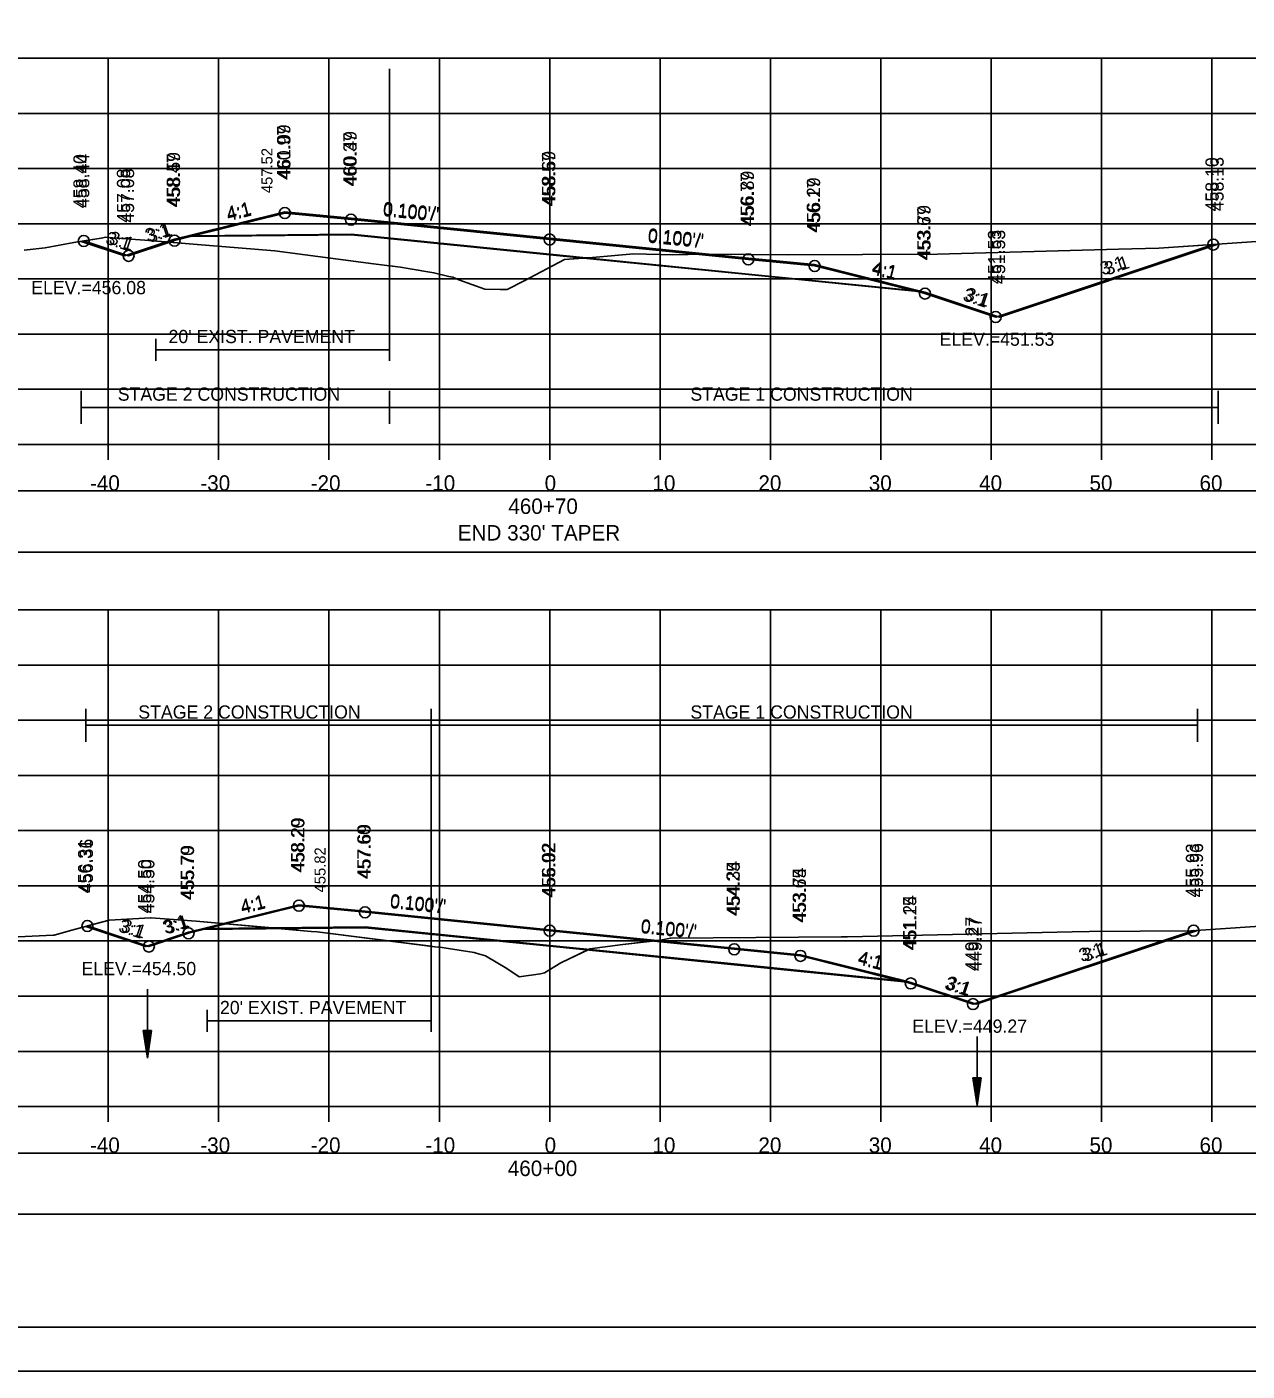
# Model space of a CAD drawing. Extents: x 1376273 to 1384221, y 378927 to 384592.
# Drawn here: x 1384010.5 to 1384121.1, y 380538.5 to 380660.3 of the extents above; entities that cross this region are included whole.
import ezdxf

# ---------------------------------------------------------------- set-up
doc = ezdxf.new("R2010")
doc.units = 0
for name, color, linetype in [('R_Alt Surface', 7, 'Continuous'), ('R_Axis', 7, 'Continuous'), ('R_Axis Annot', 7, 'Continuous'), ('R_Border', 7, 'Continuous'), ('R_Border Notes', 7, 'Continuous'), ('R_Contours', 7, 'Continuous'), ('R_Dimension', 7, 'Continuous'), ('R_Exist Surface', 7, 'Continuous'), ('R_Fin Surface', 7, 'Continuous'), ('R_Grid', 7, 'Continuous'), ('R_No Plot', 7, 'Continuous'), ('R_Water', 7, 'Continuous'), ('R_Xsect Elev', 7, 'Continuous'), ('R_Xsect Slope', 7, 'Continuous'), ('T_Detection Zones', 7, 'Continuous')]:
    doc.layers.add(name, color=color, linetype=linetype)

msp = doc.modelspace()

# ---------------------------------------------------------------- linework, layer by layer
at = {"layer": 'R_Alt Surface'}
for points in [[(1384025.6, 380641.39), (1384039.91, 380641.53), (1384057.91, 380639.73), (1384075.91, 380637.93), (1384090.8, 380636.44)], [(1384022.22, 380632.06), (1384022.22, 380630.06)], [(1384022.22, 380631.06), (1384043.4, 380631.06)], [(1384043.4, 380632.06), (1384043.4, 380630.06)], [(1384026.87, 380578.61), (1384041.18, 380578.76), (1384057.91, 380577.08), (1384074.63, 380575.41), (1384089.52, 380573.92)], [(1384026.88, 380571.25), (1384026.88, 380569.25)], [(1384047.17, 380571.25), (1384047.17, 380569.25)], [(1384026.88, 380570.25), (1384047.17, 380570.25)]]:
    msp.add_lwpolyline(points, dxfattribs=at)
at = {"layer": 'R_Axis'}
for p, q in [((1383907.91, 380622.49), (1384207.91, 380622.49)), ((1384017.91, 380621.09), (1384017.91, 380622.49)), ((1384027.91, 380621.09), (1384027.91, 380622.49)), ((1384037.91, 380621.09), (1384037.91, 380622.49)), ((1384047.91, 380621.09), (1384047.91, 380622.49)), ((1384057.91, 380621.09), (1384057.91, 380622.49)), ((1384067.91, 380621.09), (1384067.91, 380622.49)), ((1384077.91, 380621.09), (1384077.91, 380622.49)), ((1384087.91, 380621.09), (1384087.91, 380622.49)), ((1384097.91, 380621.09), (1384097.91, 380622.49)), ((1384107.91, 380621.09), (1384107.91, 380622.49)), ((1384117.91, 380621.09), (1384117.91, 380622.49)), ((1383907.91, 380562.49), (1384207.91, 380562.49)), ((1384017.91, 380561.09), (1384017.91, 380562.49)), ((1384027.91, 380561.09), (1384027.91, 380562.49)), ((1384037.91, 380561.09), (1384037.91, 380562.49)), ((1384047.91, 380561.09), (1384047.91, 380562.49)), ((1384057.91, 380561.09), (1384057.91, 380562.49)), ((1384067.91, 380561.09), (1384067.91, 380562.49)), ((1384077.91, 380561.09), (1384077.91, 380562.49)), ((1384087.91, 380561.09), (1384087.91, 380562.49)), ((1384097.91, 380561.09), (1384097.91, 380562.49)), ((1384107.91, 380561.09), (1384107.91, 380562.49)), ((1384117.91, 380561.09), (1384117.91, 380562.49))]:
    msp.add_line(p, q, dxfattribs=at)
at = {"layer": 'R_Axis Annot'}
for points in [[(1383907.13, 380612.74), (1384208.93, 380612.74), (1384208.93, 380618.27), (1383907.13, 380618.27)], [(1383907.13, 380552.74), (1384208.93, 380552.74), (1384208.93, 380558.26), (1383907.13, 380558.26)]]:
    msp.add_lwpolyline(points, close=True, dxfattribs=at)
at = {"layer": 'R_Border'}
msp.add_line((1384216.09, 380542.49), (1383899.91, 380542.49), dxfattribs=at)
at = {"layer": 'R_Contours'}
for p, q in [((1384015.69, 380640.93), (1384019.75, 380639.58)), ((1384019.75, 380639.58), (1384023.48, 380640.82)), ((1384039.91, 380641.53), (1384025.6, 380641.39)), ((1384043.4, 380641.18), (1384039.91, 380641.53)), ((1384057.91, 380639.73), (1384043.4, 380641.18)), ((1384043.4, 380641.18), (1384043.4, 380638.68)), ((1384043.4, 380638.68), (1384043.4, 380641.18)), ((1384061.2, 380639.4), (1384057.91, 380639.73)), ((1384061.2, 380639.4), (1384075.91, 380637.93)), ((1384075.91, 380637.93), (1384090.8, 380636.44)), ((1384026.87, 380578.61), (1384032.8, 380578.67)), ((1384041.18, 380578.76), (1384032.8, 380578.67)), ((1384047.17, 380578.16), (1384041.18, 380578.76)), ((1384057.91, 380577.08), (1384047.17, 380578.16)), ((1384047.17, 380578.16), (1384047.17, 380577.01)), ((1384047.17, 380577.01), (1384047.17, 380578.16)), ((1384061.45, 380576.73), (1384057.91, 380577.08))]:
    msp.add_line(p, q, dxfattribs=at)
for points in [[(1384023.48, 380640.82), (1384021.22, 380641.01), (1384018.29, 380641.22), (1384017.7, 380641.26), (1384017.26, 380641.19), (1384015.69, 380640.93)], [(1384025.6, 380641.39), (1384023.91, 380640.96), (1384023.48, 380640.82)], [(1384023.48, 380640.82), (1384025.25, 380640.68), (1384032.99, 380640.02), (1384041.93, 380638.87), (1384043.4, 380638.68)], [(1384118.03, 380640.6), (1384113.11, 380640.26), (1384109.44, 380640.18), (1384093.04, 380639.74), (1384079.45, 380639.68), (1384071.86, 380639.73), (1384071.36, 380639.72), (1384069.08, 380639.68), (1384065.51, 380639.76), (1384061.8, 380639.44), (1384061.2, 380639.4)], [(1384090.8, 380636.44), (1384091.91, 380636.16), (1384098.32, 380634.03), (1384118.03, 380640.6)], [(1384043.4, 380638.68), (1384044.4, 380638.55), (1384045.09, 380638.42), (1384047.42, 380638.05), (1384048.76, 380637.72), (1384049.14, 380637.64), (1384049.69, 380637.42), (1384052.02, 380636.56), (1384053.42, 380636.54), (1384054.04, 380636.54), (1384055.61, 380637.3), (1384059.25, 380639.26), (1384061.2, 380639.4)], [(1384025.88, 380579.3), (1384025.44, 380579.33), (1384021.8, 380579.6), (1384021.76, 380579.6), (1384021.73, 380579.59), (1384017.98, 380579.39), (1384016.02, 380578.85)], [(1384016.02, 380578.85), (1384021.59, 380576.99), (1384025.18, 380578.19), (1384026.87, 380578.61)], [(1384032.8, 380578.67), (1384028.62, 380579.05), (1384025.88, 380579.3)], [(1384032.8, 380578.67), (1384036.29, 380578.36), (1384036.83, 380578.31), (1384047.17, 380577.01)], [(1384116.25, 380578.43), (1384116, 380578.41), (1384106.81, 380578.34), (1384105.26, 380578.31), (1384084.88, 380577.88), (1384084.75, 380577.87), (1384084.65, 380577.87), (1384084.33, 380577.86), (1384068.85, 380577.76), (1384068.1, 380577.59), (1384067.23, 380577.48), (1384064.53, 380577.16)], [(1384089.52, 380573.92), (1384090.63, 380573.64), (1384096.27, 380571.77), (1384116.25, 380578.43)], [(1384047.17, 380577.01), (1384047.51, 380576.97), (1384048.17, 380576.89), (1384048.36, 380576.86), (1384051.07, 380576.46), (1384051.26, 380576.4), (1384052.08, 380576.14), (1384054.03, 380574.99), (1384055.15, 380574.25), (1384057.07, 380574.51), (1384057.45, 380574.61), (1384058.93, 380575.5), (1384061.45, 380576.73)], [(1384064.53, 380577.16), (1384061.56, 380576.78), (1384061.45, 380576.73)], [(1384061.45, 380576.73), (1384074.63, 380575.41), (1384089.52, 380573.92)]]:
    msp.add_lwpolyline(points, dxfattribs=at)
at = {"layer": 'R_Dimension'}
for p, q in [((1384015.45, 380624.35), (1384015.45, 380627.35)), ((1384043.4, 380624.35), (1384043.4, 380627.35)), ((1384118.48, 380624.35), (1384118.48, 380627.35)), ((1384015.45, 380625.85), (1384118.48, 380625.85)), ((1384015.87, 380595.54), (1384015.87, 380598.54)), ((1384047.17, 380595.54), (1384047.17, 380598.54)), ((1384116.61, 380595.54), (1384116.61, 380598.54)), ((1384015.87, 380597.04), (1384116.61, 380597.04))]:
    msp.add_line(p, q, dxfattribs=at)
at = {"layer": 'R_Exist Surface'}
for points in [[(1384010.28, 380640.09), (1384012.18, 380640.31), (1384014.78, 380640.78), (1384017.26, 380641.19), (1384017.7, 380641.26), (1384018.29, 380641.22), (1384021.22, 380641.01), (1384025.25, 380640.68), (1384032.99, 380640.02), (1384041.93, 380638.87), (1384044.4, 380638.55), (1384045.09, 380638.42), (1384047.42, 380638.05), (1384048.76, 380637.72), (1384049.14, 380637.64), (1384049.69, 380637.42), (1384052.02, 380636.56), (1384053.42, 380636.54), (1384054.04, 380636.54), (1384055.61, 380637.3), (1384059.25, 380639.26), (1384061.8, 380639.44), (1384065.51, 380639.76), (1384069.08, 380639.68), (1384071.86, 380639.73), (1384079.45, 380639.68), (1384093.04, 380639.74), (1384109.44, 380640.18), (1384113.11, 380640.26), (1384137.01, 380641.9)], [(1384009.75, 380577.87), (1384012.91, 380578.02), (1384013.02, 380578.02), (1384014.62, 380578.47), (1384017.98, 380579.39), (1384021.73, 380579.59), (1384021.76, 380579.6), (1384021.8, 380579.6), (1384025.44, 380579.33), (1384025.88, 380579.3), (1384036.29, 380578.36), (1384036.83, 380578.31), (1384047.51, 380576.97), (1384048.17, 380576.89), (1384048.36, 380576.86), (1384051.07, 380576.46), (1384051.26, 380576.4), (1384052.08, 380576.14), (1384054.03, 380574.99), (1384055.15, 380574.25), (1384057.07, 380574.51), (1384057.45, 380574.61), (1384058.93, 380575.5), (1384061.56, 380576.78), (1384064.53, 380577.16), (1384068.1, 380577.59), (1384068.85, 380577.76), (1384084.33, 380577.86), (1384084.65, 380577.87), (1384084.75, 380577.87), (1384084.88, 380577.88), (1384105.26, 380578.31), (1384106.81, 380578.34), (1384116, 380578.41), (1384127.67, 380579.2)]]:
    msp.add_lwpolyline(points, dxfattribs=at)
at = {"layer": 'R_Fin Surface'}
for points in [[(1384015.69, 380640.93), (1384019.75, 380639.58), (1384023.91, 380640.96), (1384025.6, 380641.39), (1384033.91, 380643.46), (1384039.91, 380642.86), (1384057.91, 380641.06), (1384075.91, 380639.26), (1384081.91, 380638.66), (1384090.8, 380636.44), (1384091.91, 380636.16), (1384098.32, 380634.03), (1384118.03, 380640.6)], [(1384016.02, 380578.85), (1384021.59, 380576.99), (1384025.18, 380578.19), (1384026.87, 380578.61), (1384035.18, 380580.69), (1384041.18, 380580.09), (1384057.91, 380578.42), (1384074.63, 380576.74), (1384080.63, 380576.14), (1384089.52, 380573.92), (1384090.63, 380573.64), (1384096.27, 380571.77), (1384116.25, 380578.43)]]:
    msp.add_lwpolyline(points, dxfattribs=at)
at = {"layer": 'R_Grid'}
for p, q in [((1383907.91, 380657.49), (1384207.91, 380657.49)), ((1384017.91, 380622.49), (1384017.91, 380657.49)), ((1384027.91, 380622.49), (1384027.91, 380657.49)), ((1384037.91, 380622.49), (1384037.91, 380657.49)), ((1384047.91, 380622.49), (1384047.91, 380657.49)), ((1384057.91, 380622.49), (1384057.91, 380657.49)), ((1384067.91, 380622.49), (1384067.91, 380657.49)), ((1384077.91, 380622.49), (1384077.91, 380657.49)), ((1384087.91, 380622.49), (1384087.91, 380657.49)), ((1384097.91, 380622.49), (1384097.91, 380657.49)), ((1384107.91, 380622.49), (1384107.91, 380657.49)), ((1384117.91, 380622.49), (1384117.91, 380657.49)), ((1383907.91, 380652.49), (1384207.91, 380652.49)), ((1383907.91, 380647.49), (1384207.91, 380647.49)), ((1383907.91, 380642.49), (1384207.91, 380642.49)), ((1383907.91, 380637.49), (1384207.91, 380637.49)), ((1383907.91, 380632.49), (1384207.91, 380632.49)), ((1383907.91, 380627.49), (1384207.91, 380627.49)), ((1383907.91, 380622.49), (1384207.91, 380622.49)), ((1383907.91, 380607.49), (1384207.91, 380607.49)), ((1384017.91, 380562.49), (1384017.91, 380607.49)), ((1384027.91, 380562.49), (1384027.91, 380607.49)), ((1384037.91, 380562.49), (1384037.91, 380607.49)), ((1384047.91, 380562.49), (1384047.91, 380607.49)), ((1384057.91, 380562.49), (1384057.91, 380607.49)), ((1384067.91, 380562.49), (1384067.91, 380607.49)), ((1384077.91, 380562.49), (1384077.91, 380607.49)), ((1384087.91, 380562.49), (1384087.91, 380607.49)), ((1384097.91, 380562.49), (1384097.91, 380607.49)), ((1384107.91, 380562.49), (1384107.91, 380607.49)), ((1384117.91, 380562.49), (1384117.91, 380607.49)), ((1383907.91, 380602.49), (1384207.91, 380602.49)), ((1383907.91, 380597.49), (1384207.91, 380597.49)), ((1383907.91, 380592.49), (1384207.91, 380592.49)), ((1383907.91, 380587.49), (1384207.91, 380587.49)), ((1383907.91, 380582.49), (1384207.91, 380582.49)), ((1383907.91, 380577.49), (1384207.91, 380577.49)), ((1383907.91, 380572.49), (1384207.91, 380572.49)), ((1383907.91, 380567.49), (1384207.91, 380567.49)), ((1383907.91, 380562.49), (1384207.91, 380562.49))]:
    msp.add_line(p, q, dxfattribs=at)
at = {"layer": 'R_No Plot'}
msp.add_line((1383887.51, 380538.52), (1384220.84, 380538.52), dxfattribs=at)
for points in [[(1383887.5, 380751.85), (1384220.84, 380751.85), (1384220.84, 380538.51), (1383887.5, 380538.51)], [(1384133.83, 380747.95), (1384133.83, 380738.07), (1384169.56, 380738.07), (1384169.56, 380735.15), (1384192.76, 380735.15), (1384192.76, 380710.82), (1384216.09, 380710.82), (1384216.09, 380542.49), (1383899.91, 380542.49), (1383899.91, 380747.95)]]:
    msp.add_lwpolyline(points, close=True, dxfattribs=at)
for points in [[(1384015.45, 380640.89), (1384019.39, 380639.58), (1384023.91, 380641.08), (1384025.62, 380641.51), (1384033.91, 380643.58), (1384039.91, 380642.98), (1384057.91, 380641.18), (1384075.91, 380639.38), (1384081.91, 380638.78), (1384090.77, 380636.57), (1384091.91, 380636.28), (1384098.68, 380634.03), (1384118.48, 380640.63)], [(1384024.91, 380641.33), (1384039.91, 380641.48), (1384057.91, 380639.68), (1384075.91, 380637.88), (1384091.91, 380636.28)], [(1384015.87, 380578.81), (1384021.31, 380576.99), (1384025.18, 380578.28), (1384026.89, 380578.71), (1384035.18, 380580.78), (1384041.18, 380580.18), (1384057.91, 380578.51), (1384074.63, 380576.84), (1384080.63, 380576.24), (1384089.5, 380574.02), (1384090.63, 380573.74), (1384096.56, 380571.77), (1384116.61, 380578.45)], [(1384026.18, 380578.53), (1384041.18, 380578.68), (1384057.91, 380577.01), (1384074.63, 380575.34), (1384090.63, 380573.74)]]:
    msp.add_lwpolyline(points, dxfattribs=at)
for centre in [(1384033.91, 380643.46), (1384039.91, 380642.86), (1384015.69, 380640.93), (1384023.91, 380640.96), (1384057.91, 380641.06), (1384118.03, 380640.6), (1384019.75, 380639.58), (1384019.75, 380639.58), (1384075.91, 380639.26), (1384081.91, 380638.66), (1384091.91, 380636.16), (1384098.32, 380634.03), (1384098.32, 380634.03), (1384035.18, 380580.69), (1384041.18, 380580.09), (1384016.02, 380578.85), (1384025.18, 380578.19), (1384057.91, 380578.42), (1384116.25, 380578.43), (1384021.59, 380576.99), (1384021.59, 380576.99), (1384074.63, 380576.74), (1384080.63, 380576.14), (1384090.63, 380573.64), (1384096.27, 380571.77), (1384096.27, 380571.77)]:
    msp.add_circle(centre, 0.5, dxfattribs=at)
at = {"layer": 'R_Water'}
for p, q in [((1384021.45, 380573.13), (1384021.45, 380566.88)), ((1384021.07, 380569.38), (1384021.45, 380566.88)), ((1384021.82, 380569.38), (1384021.07, 380569.38)), ((1384021.14, 380569.38), (1384021.45, 380567.3)), ((1384021.2, 380569.38), (1384021.45, 380567.73)), ((1384021.26, 380569.38), (1384021.45, 380568.15)), ((1384021.33, 380569.38), (1384021.45, 380568.57)), ((1384021.39, 380569.38), (1384021.45, 380568.99)), ((1384021.82, 380569.38), (1384021.45, 380566.88)), ((1384021.57, 380569.38), (1384021.45, 380568.57)), ((1384021.7, 380569.38), (1384021.45, 380567.73)), ((1384021.76, 380569.38), (1384021.45, 380567.3)), ((1384021.63, 380569.38), (1384021.45, 380568.15)), ((1384021.51, 380569.38), (1384021.45, 380568.99)), ((1384096.63, 380568.84), (1384096.63, 380562.59)), ((1384096.25, 380565.09), (1384096.63, 380562.59)), ((1384097, 380565.09), (1384096.25, 380565.09)), ((1384096.31, 380565.09), (1384096.63, 380563.01)), ((1384096.38, 380565.09), (1384096.63, 380563.44)), ((1384096.44, 380565.09), (1384096.63, 380563.85)), ((1384096.5, 380565.09), (1384096.63, 380564.28)), ((1384096.57, 380565.09), (1384096.63, 380564.7)), ((1384097, 380565.09), (1384096.63, 380562.59)), ((1384096.75, 380565.09), (1384096.63, 380564.28)), ((1384096.88, 380565.09), (1384096.63, 380563.44)), ((1384096.94, 380565.09), (1384096.63, 380563.01)), ((1384096.81, 380565.09), (1384096.63, 380563.85)), ((1384096.69, 380565.09), (1384096.63, 380564.7))]:
    msp.add_line(p, q, dxfattribs=at)
at = {"layer": 'T_Detection Zones'}
for p, q in [((1384043.4, 380632.06), (1384043.4, 380656.52)), ((1384047.17, 380571.25), (1384047.17, 380595.71))]:
    msp.add_line(p, q, dxfattribs=at)

# ---------------------------------------------------------------- texts
at = {"layer": 'R_Alt Surface'}
for p in [(1384023.37, 380631.67), (1384028.03, 380570.86)]:
    msp.add_text("20' EXIST. PAVEMENT", height=1.2, dxfattribs=at).set_placement(p)
at = {"layer": 'R_Axis Annot'}
for s, p in [('-40', (1384016.25, 380618.29)), ('-30', (1384026.25, 380618.29)), ('-20', (1384036.25, 380618.29)), ('-10', (1384046.64, 380618.29)), ('0', (1384057.45, 380618.29)), ('10', (1384067.22, 380618.29)), ('20', (1384076.82, 380618.29)), ('30', (1384086.82, 380618.29)), ('40', (1384096.82, 380618.29)), ('50', (1384106.82, 380618.29)), ('60', (1384116.79, 380618.29)), ('460+70', (1384054.16, 380616.19)), ("END 330' TAPER", (1384049.58, 380613.78)), ('-40', (1384016.25, 380558.29)), ('-30', (1384026.25, 380558.29)), ('-20', (1384036.25, 380558.29)), ('-10', (1384046.64, 380558.29)), ('0', (1384057.45, 380558.29)), ('10', (1384067.22, 380558.29)), ('20', (1384076.82, 380558.29)), ('30', (1384086.82, 380558.29)), ('40', (1384096.82, 380558.29)), ('50', (1384106.82, 380558.29)), ('60', (1384116.79, 380558.29)), ('460+00', (1384054.11, 380556.19))]:
    msp.add_text(s, height=1.4, dxfattribs=at).set_placement(p)
at = {"layer": 'R_Border Notes'}
for s, p in [('ELEV.=456.08', (1384010.93, 380636.1)), ('ELEV.=451.53', (1384093.24, 380631.43)), ('ELEV.=454.50', (1384015.48, 380574.39)), ('ELEV.=449.27', (1384090.77, 380569.17))]:
    msp.add_text(s, height=1.2, dxfattribs=at).set_placement(p)
at = {"layer": 'R_Dimension'}
for s, p in [('STAGE 2 CONSTRUCTION', (1384018.77, 380626.45)), ('STAGE 1 CONSTRUCTION', (1384070.66, 380626.45)), ('STAGE 2 CONSTRUCTION', (1384020.63, 380597.64)), ('STAGE 1 CONSTRUCTION', (1384070.66, 380597.64))]:
    msp.add_text(s, height=1.2, dxfattribs=at).set_placement(p)
at = {"layer": 'R_No Plot'}
for s, rotation, p in [('461.09', 90, (1384034.41, 380646.58)), ('460.49', 90, (1384040.41, 380645.98)), ('458.40', 90, (1384015.95, 380643.89)), ('458.59', 90, (1384024.41, 380644.08)), ('458.69', 90, (1384058.41, 380644.18)), ('458.13', 90, (1384118.98, 380643.63)), ('457.08', 90, (1384019.89, 380642.58)), ('457.08', 90, (1384019.89, 380642.58)), ('456.89', 90, (1384076.41, 380642.38)), ('456.29', 90, (1384082.41, 380641.78)), ('4:1', 14.0362, (1384028.79, 380642.82)), ("0.100'/'", 354.2894, (1384042.76, 380643.3)), ('453.79', 90, (1384092.41, 380639.28)), ('3:1', 18.4349, (1384021.49, 380640.8)), ("0.100'/'", 354.2894, (1384066.76, 380640.9)), ('3:1', 341.5651, (1384017.58, 380640.71)), ('451.53', 90, (1384099.18, 380637.03)), ('3:1', 18.4349, (1384108.42, 380637.8)), ('4:1', 345.9638, (1384087.03, 380638.02)), ('3:1', 341.5651, (1384095.45, 380635.63)), ('458.29', 90, (1384035.68, 380583.78)), ('457.69', 90, (1384041.68, 380583.18)), ('456.31', 90, (1384016.37, 380581.81)), ('455.79', 90, (1384025.68, 380581.28)), ('456.02', 90, (1384058.41, 380581.51)), ('455.96', 90, (1384117.11, 380581.45)), ('454.50', 90, (1384021.81, 380579.99)), ('454.34', 90, (1384075.13, 380579.84)), ('453.74', 90, (1384081.13, 380579.24)), ('4:1', 14.0362, (1384030.06, 380580.02)), ("0.100'/'", 354.2894, (1384043.4, 380580.57)), ('451.24', 90, (1384091.13, 380576.74)), ('3:1', 18.4349, (1384023.09, 380578.11)), ('3:1', 341.5651, (1384018.75, 380578.38)), ("0.100'/'", 354.2894, (1384066.12, 380578.29)), ('449.27', 90, (1384097.06, 380574.77)), ('4:1', 345.9638, (1384085.76, 380575.47)), ('3:1', 18.4349, (1384106.42, 380575.58)), ('3:1', 341.5651, (1384093.75, 380573.23))]:
    msp.add_text(s, height=1.2, rotation=rotation, dxfattribs=at).set_placement(p)
at = {"layer": 'R_Xsect Elev'}
for s, height, p in [('460.97', 1.2, (1384034.41, 380646.46)), ('460.37', 1.2, (1384040.41, 380645.86)), ('457.52', 1, (1384032.79, 380645.26)), ('458.44', 1.2, (1384016.19, 380643.93)), ('458.47', 1.2, (1384024.41, 380643.96)), ('458.57', 1.2, (1384058.41, 380644.06)), ('458.10', 1.2, (1384118.53, 380643.6)), ('457.08', 1.2, (1384020.25, 380642.58)), ('456.77', 1.2, (1384076.41, 380642.26)), ('456.17', 1.2, (1384082.41, 380641.66)), ('453.67', 1.2, (1384092.41, 380639.16)), ('451.53', 1.2, (1384098.82, 380637.03)), ('458.20', 1.2, (1384035.68, 380583.69)), ('457.60', 1.2, (1384041.68, 380583.09)), ('456.36', 1.2, (1384016.52, 380581.85)), ('455.70', 1.2, (1384025.68, 380581.19)), ('455.82', 1, (1384037.6, 380581.89)), ('455.92', 1.2, (1384058.41, 380581.42)), ('455.93', 1.2, (1384116.75, 380581.43)), ('454.50', 1.2, (1384022.09, 380579.99)), ('454.25', 1.2, (1384075.13, 380579.74)), ('453.65', 1.2, (1384081.13, 380579.14)), ('451.15', 1.2, (1384091.13, 380576.64)), ('449.27', 1.2, (1384096.77, 380574.77))]:
    msp.add_text(s, height=height, rotation=90, dxfattribs=at).set_placement(p)
at = {"layer": 'R_Xsect Slope'}
for s, rotation, p in [('4:1', 14.0362, (1384028.79, 380642.7)), ("0.100'/'", 354.2894, (1384042.76, 380643.18)), ('3:1', 18.4349, (1384021.67, 380640.74)), ("0.100'/'", 354.2894, (1384066.76, 380640.78)), ('3:1', 341.5651, (1384017.88, 380640.73)), ('3:1', 18.4349, (1384108.02, 380637.79)), ('4:1', 345.9638, (1384087.03, 380637.9)), ('3:1', 341.5651, (1384095.27, 380635.57)), ('4:1', 14.0362, (1384030.06, 380579.92)), ("0.100'/'", 354.2894, (1384043.4, 380580.47)), ('3:1', 18.4349, (1384023.23, 380578.07)), ('3:1', 341.5651, (1384018.97, 380578.4)), ("0.100'/'", 354.2894, (1384066.12, 380578.2)), ('4:1', 345.9638, (1384085.76, 380575.38)), ('3:1', 18.4349, (1384106.1, 380575.57)), ('3:1', 341.5651, (1384093.61, 380573.18))]:
    msp.add_text(s, height=1.2, rotation=rotation, dxfattribs=at).set_placement(p)

doc.saveas('drawing.dxf')
